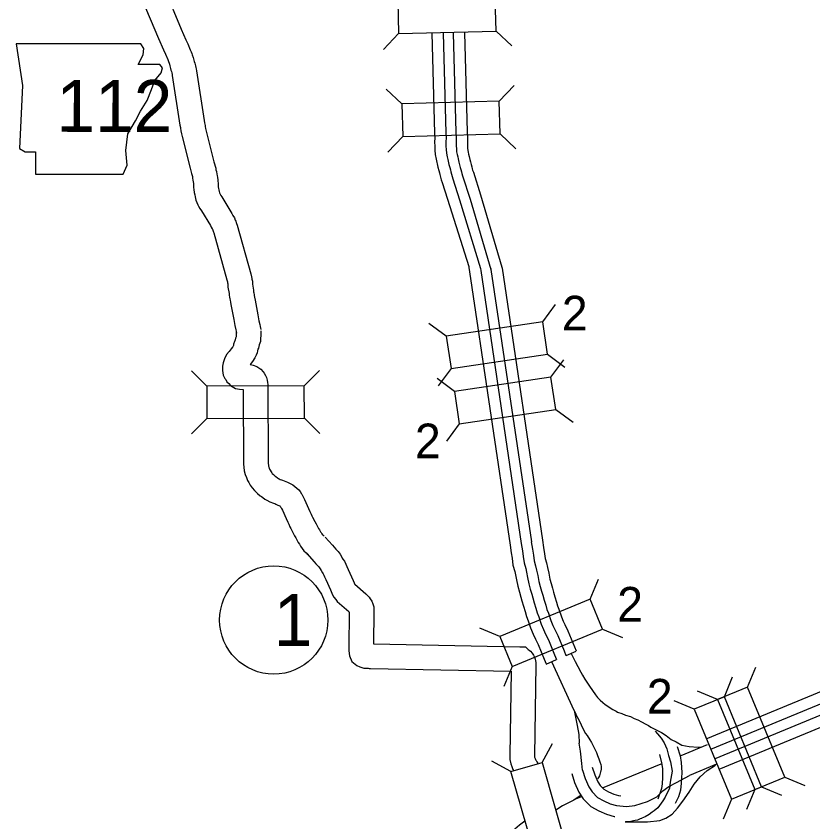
# Model space of a CAD drawing. Extents: x -939622 to -934245, y 1383184 to 1385301.
# Drawn here: x -936356.21 to -936327.08, y 1384978.78 to 1385008.24 of the extents above; entities that cross this region are included whole.
import ezdxf

# ---------------------------------------------------------------- set-up
doc = ezdxf.new("R2010")
doc.units = 0
for name, color, linetype in [('10', 7, 'Continuous'), ('15', 7, 'Continuous'), ('19', 7, 'Continuous'), ('20', 7, 'Continuous'), ('21', 7, 'Continuous'), ('27', 7, 'Continuous')]:
    doc.layers.add(name, color=color, linetype=linetype)

msp = doc.modelspace()

# ---------------------------------------------------------------- linework, layer by layer
at = {"layer": '10'}
for points in [[(-936350.779, 1385009.222), (-936350.172, 1385007.769), (-936350.006, 1385007.373), (-936349.936, 1385007.227), (-936349.843, 1385007.016), (-936349.81, 1385006.938), (-936349.788, 1385006.872), (-936349.773, 1385006.828), (-936349.735, 1385006.726), (-936349.717, 1385006.635), (-936349.702, 1385006.583), (-936349.683, 1385006.52), (-936349.658, 1385006.427), (-936349.644, 1385006.361), (-936349.633, 1385006.315), (-936349.617, 1385006.247), (-936349.34, 1385004.425), (-936349.32, 1385004.339), (-936349.305, 1385004.248), (-936349.302, 1385004.204), (-936349.284, 1385004.138), (-936349.265, 1385004.034), (-936348.983, 1385002.921), (-936348.91, 1385002.678), (-936348.904, 1385002.627), (-936348.883, 1385002.556), (-936348.871, 1385002.46), (-936348.863, 1385002.414), (-936348.845, 1385002.342), (-936348.841, 1385002.259), (-936348.836, 1385002.214), (-936348.829, 1385002.131), (-936348.824, 1385002.048), (-936348.819, 1385001.997), (-936348.813, 1385001.941), (-936348.803, 1385001.895), (-936348.789, 1385001.833), (-936348.777, 1385001.783), (-936348.769, 1385001.761), (-936348.755, 1385001.729), (-936348.741, 1385001.703), (-936348.731, 1385001.682), (-936348.692, 1385001.632), (-936348.322, 1385001.027), (-936348.282, 1385000.949), (-936348.233, 1385000.861), (-936348.197, 1385000.779), (-936348.183, 1385000.74), (-936348.165, 1385000.694), (-936348.152, 1385000.657), (-936348.128, 1385000.593), (-936347.632, 1384998.818), (-936347.608, 1384998.708), (-936347.596, 1384998.65), (-936347.591, 1384998.621), (-936347.574, 1384998.545), (-936347.574, 1384998.476), (-936347.572, 1384998.44), (-936347.534, 1384998.221), (-936347.528, 1384998.156), (-936347.522, 1384998.119), (-936347.51, 1384998.05), (-936347.506, 1384998.028), (-936347.492, 1384997.966), (-936347.472, 1384997.85), (-936347.372, 1384997.32), (-936347.332, 1384997.105), (-936347.304, 1384996.97), (-936347.286, 1384996.896), (-936347.269, 1384996.782)], [(-936351.611, 1385008.877), (-936351.002, 1385007.422), (-936350.828, 1385007.006), (-936350.754, 1385006.851), (-936350.669, 1385006.66), (-936350.654, 1385006.623), (-936350.64, 1385006.582), (-936350.62, 1385006.523), (-936350.604, 1385006.481), (-936350.592, 1385006.422), (-936350.566, 1385006.33), (-936350.549, 1385006.272), (-936350.533, 1385006.215), (-936350.523, 1385006.167), (-936350.51, 1385006.111), (-936350.502, 1385006.077), (-936350.224, 1385004.253), (-936350.203, 1385004.165), (-936350.2, 1385004.141), (-936350.192, 1385004.047), (-936350.162, 1385003.939), (-936350.145, 1385003.844), (-936349.851, 1385002.68), (-936349.794, 1385002.491), (-936349.788, 1385002.446), (-936349.767, 1385002.373), (-936349.762, 1385002.33), (-936349.746, 1385002.233), (-936349.74, 1385002.209), (-936349.738, 1385002.183), (-936349.732, 1385002.126), (-936349.727, 1385002.065), (-936349.721, 1385001.974), (-936349.714, 1385001.905), (-936349.702, 1385001.798), (-936349.683, 1385001.706), (-936349.666, 1385001.63), (-936349.637, 1385001.512), (-936349.604, 1385001.426), (-936349.569, 1385001.343), (-936349.541, 1385001.291), (-936349.498, 1385001.204), (-936349.435, 1385001.122), (-936349.107, 1385000.584), (-936349.075, 1385000.524), (-936349.041, 1385000.462), (-936349.034, 1385000.447), (-936349.025, 1385000.421), (-936349.007, 1385000.376), (-936348.997, 1385000.347), (-936348.985, 1385000.315), (-936348.505, 1384998.599), (-936348.488, 1384998.523), (-936348.482, 1384998.49), (-936348.475, 1384998.448), (-936348.475, 1384998.447), (-936348.466, 1384998.328), (-936348.427, 1384998.103), (-936348.421, 1384998.042), (-936348.409, 1384997.97), (-936348.397, 1384997.901), (-936348.389, 1384997.852), (-936348.374, 1384997.788), (-936348.358, 1384997.692), (-936348.257, 1384997.153), (-936348.215, 1384996.93), (-936348.183, 1384996.776), (-936348.171, 1384996.724), (-936348.159, 1384996.646)], [(-936348.163, 1384996.697), (-936348.161, 1384996.634), (-936348.161, 1384996.613), (-936348.168, 1384996.555), (-936348.171, 1384996.52), (-936348.186, 1384996.472), (-936348.202, 1384996.411), (-936348.213, 1384996.374), (-936348.223, 1384996.344), (-936348.258, 1384996.248), (-936348.267, 1384996.201), (-936348.288, 1384996.153), (-936348.301, 1384996.131), (-936348.353, 1384996.07), (-936348.418, 1384995.978), (-936348.514, 1384995.868), (-936348.594, 1384995.715), (-936348.644, 1384995.567), (-936348.671, 1384995.439), (-936348.671, 1384995.284), (-936348.636, 1384995.118), (-936348.576, 1384994.99), (-936348.55, 1384994.951), (-936348.503, 1384994.874), (-936348.436, 1384994.806), (-936348.37, 1384994.741), (-936348.19, 1384994.626), (-936348.049, 1384994.606), (-936347.928, 1384994.59), (-936347.907, 1384994.594), (-936347.9, 1384991.867), (-936347.873, 1384991.616), (-936347.834, 1384991.479), (-936347.794, 1384991.37), (-936347.748, 1384991.265), (-936347.706, 1384991.192), (-936347.65, 1384991.093), (-936347.579, 1384990.991), (-936347.497, 1384990.893), (-936347.432, 1384990.834), (-936347.381, 1384990.779), (-936347.283, 1384990.701), (-936347.241, 1384990.673), (-936347.188, 1384990.634), (-936347.114, 1384990.582), (-936347.041, 1384990.536), (-936346.937, 1384990.481), (-936346.805, 1384990.428), (-936346.757, 1384990.414), (-936346.715, 1384990.399), (-936346.668, 1384990.375), (-936346.576, 1384990.337), (-936346.572, 1384990.335), (-936346.562, 1384990.327), (-936346.533, 1384990.277), (-936346.514, 1384990.249), (-936346.506, 1384990.234), (-936346.474, 1384990.173), (-936346.342, 1384989.87), (-936346.282, 1384989.74), (-936346.246, 1384989.664), (-936346.205, 1384989.568), (-936346.168, 1384989.501), (-936346.085, 1384989.338), (-936346.029, 1384989.241), (-936345.99, 1384989.166), (-936345.94, 1384989.069), (-936345.896, 1384988.996), (-936345.855, 1384988.928), (-936345.813, 1384988.857), (-936345.752, 1384988.775), (-936345.692, 1384988.694), (-936345.609, 1384988.61), (-936345.553, 1384988.559)], [(-936347.264, 1384996.732), (-936347.261, 1384996.65), (-936347.261, 1384996.557), (-936347.272, 1384996.465), (-936347.282, 1384996.344), (-936347.321, 1384996.223), (-936347.336, 1384996.165), (-936347.354, 1384996.106), (-936347.369, 1384996.058), (-936347.389, 1384996.004), (-936347.404, 1384995.931), (-936347.441, 1384995.844), (-936347.485, 1384995.744), (-936347.563, 1384995.61), (-936347.655, 1384995.502), (-936347.539, 1384995.474), (-936347.407, 1384995.427), (-936347.264, 1384995.335), (-936347.182, 1384995.237), (-936347.139, 1384995.181), (-936347.093, 1384995.104), (-936347.061, 1384995.032), (-936347.028, 1384994.933), (-936347.017, 1384994.841), (-936347.008, 1384994.766), (-936347, 1384991.917), (-936346.986, 1384991.789), (-936346.977, 1384991.757), (-936346.958, 1384991.704), (-936346.944, 1384991.671), (-936346.926, 1384991.642), (-936346.887, 1384991.572), (-936346.862, 1384991.537), (-936346.848, 1384991.52), (-936346.8, 1384991.476), (-936346.767, 1384991.441), (-936346.751, 1384991.429), (-936346.722, 1384991.409), (-936346.661, 1384991.364), (-936346.615, 1384991.331), (-936346.592, 1384991.317), (-936346.558, 1384991.299), (-936346.511, 1384991.28), (-936346.474, 1384991.27), (-936346.354, 1384991.225), (-936346.294, 1384991.194), (-936346.194, 1384991.153), (-936346.092, 1384991.1), (-936346.018, 1384991.047), (-936345.879, 1384990.923), (-936345.826, 1384990.857), (-936345.779, 1384990.77), (-936345.771, 1384990.756), (-936345.742, 1384990.712), (-936345.714, 1384990.661), (-936345.663, 1384990.565), (-936345.52, 1384990.238), (-936345.467, 1384990.122), (-936345.425, 1384990.035), (-936345.395, 1384989.963), (-936345.372, 1384989.921), (-936345.293, 1384989.766), (-936345.242, 1384989.677), (-936345.192, 1384989.583), (-936345.152, 1384989.506), (-936345.124, 1384989.459), (-936345.081, 1384989.388), (-936345.063, 1384989.357), (-936345.03, 1384989.313), (-936345.005, 1384989.279), (-936344.986, 1384989.26), (-936344.948, 1384989.225)], [(-936344.916, 1384989.193), (-936344.647, 1384988.894), (-936344.579, 1384988.82), (-936344.518, 1384988.751), (-936344.432, 1384988.658), (-936344.37, 1384988.561), (-936344.321, 1384988.485), (-936344.286, 1384988.42), (-936344.265, 1384988.387), (-936344.21, 1384988.309), (-936344.152, 1384988.195), (-936344.116, 1384988.116), (-936344.066, 1384988.008), (-936343.886, 1384987.604), (-936343.853, 1384987.515), (-936343.835, 1384987.483), (-936343.83, 1384987.472), (-936343.42, 1384987.112), (-936343.306, 1384986.989), (-936343.263, 1384986.931), (-936343.208, 1384986.853), (-936343.166, 1384986.747), (-936343.133, 1384986.638), (-936343.132, 1384986.539), (-936343.132, 1384986.503), (-936343.132, 1384986.466), (-936343.147, 1384985.288), (-936337.796, 1384985.18), (-936337.588, 1384985.181), (-936337.488, 1384985.082), (-936337.453, 1384985.054), (-936337.401, 1384985.015), (-936337.341, 1384984.941), (-936337.324, 1384984.915), (-936337.296, 1384984.874), (-936337.259, 1384984.8), (-936337.237, 1384984.726), (-936337.223, 1384984.665), (-936337.216, 1384984.61), (-936337.207, 1384984.503), (-936337.262, 1384981.208), (-936337.262, 1384981.167), (-936337.257, 1384981.146), (-936337.24, 1384981.094), (-936337.226, 1384981.057), (-936337.215, 1384981.035), (-936337.204, 1384981.019), (-936337.171, 1384980.97), (-936337.136, 1384980.923), (-936337.122, 1384980.901)], [(-936345.585, 1384988.592), (-936345.312, 1384988.288), (-936345.248, 1384988.218), (-936345.188, 1384988.15), (-936345.147, 1384988.106), (-936345.125, 1384988.071), (-936345.096, 1384988.027), (-936345.064, 1384987.967), (-936345.013, 1384987.886), (-936344.983, 1384987.844), (-936344.962, 1384987.803), (-936344.932, 1384987.738), (-936344.885, 1384987.636), (-936344.719, 1384987.262), (-936344.674, 1384987.141), (-936344.643, 1384987.084), (-936344.6, 1384986.988), (-936344.528, 1384986.903), (-936344.473, 1384986.838), (-936344.047, 1384986.464), (-936344.032, 1384986.449), (-936344.049, 1384985.157), (-936344.053, 1384985.034), (-936344.021, 1384984.854), (-936343.933, 1384984.636), (-936343.749, 1384984.496), (-936343.643, 1384984.444), (-936343.499, 1384984.403), (-936343.431, 1384984.398), (-936343.387, 1384984.392), (-936343.337, 1384984.393), (-936343.298, 1384984.39), (-936343.251, 1384984.39), (-936338.111, 1384984.286), (-936338.162, 1384981.213), (-936338.161, 1384981.056), (-936338.124, 1384980.904), (-936338.091, 1384980.8), (-936338.051, 1384980.693), (-936338.029, 1384980.651)], [(-936330.951, 1384980.651), (-936330.641, 1384980.854)]]:
    msp.add_lwpolyline(points, dxfattribs=at)
at = {"layer": '15'}
for points in [[(-936324.68, 1384984.406), (-936330.994, 1384981.795)], [(-936324.514, 1384984.028), (-936330.821, 1384981.42)], [(-936324.373, 1384983.681), (-936330.686, 1384981.07)], [(-936324.206, 1384983.304), (-936330.525, 1384980.69)], [(-936330.941, 1384981.593), (-936331.907, 1384981.194)], [(-936330.915, 1384981.604), (-936330.915, 1384981.604)], [(-936332.639, 1384980.891), (-936334.784, 1384980.004)], [(-936333.941, 1384978.775), (-936333.131, 1384978.781), (-936332.675, 1384978.82), (-936332.453, 1384978.907), (-936332.23, 1384979.062), (-936332.036, 1384979.275), (-936331.842, 1384979.527), (-936331.6, 1384979.866), (-936331.416, 1384980.157), (-936331.203, 1384980.428), (-936330.951, 1384980.651)], [(-936335.519, 1384979.708), (-936335.819, 1384979.576)]]:
    msp.add_lwpolyline(points, dxfattribs=at)
at = {"layer": '19'}
for points in [[(-936341.016, 1385007.615), (-936340.918, 1385003.962), (-936340.907, 1385003.782), (-936340.91, 1385003.65), (-936340.907, 1385003.479), (-936340.901, 1385003.343), (-936340.889, 1385003.181), (-936340.859, 1385003.009), (-936340.829, 1385002.896), (-936340.816, 1385002.844), (-936340.791, 1385002.72), (-936340.756, 1385002.598), (-936340.735, 1385002.518), (-936340.719, 1385002.452), (-936340.695, 1385002.354), (-936340.667, 1385002.254), (-936340.634, 1385002.16), (-936340.442, 1385001.555)], [(-936340.603, 1385007.625), (-936340.506, 1385003.979), (-936340.494, 1385003.789), (-936340.498, 1385003.649), (-936340.495, 1385003.492), (-936340.489, 1385003.367), (-936340.479, 1385003.232), (-936340.456, 1385003.097), (-936340.43, 1385003), (-936340.414, 1385002.936), (-936340.389, 1385002.817), (-936340.358, 1385002.707), (-936340.335, 1385002.62), (-936340.318, 1385002.55), (-936340.296, 1385002.459), (-936340.273, 1385002.378), (-936340.242, 1385002.289), (-936340, 1385001.526)], [(-936340.228, 1385007.625), (-936340.131, 1385003.995), (-936340.119, 1385003.796), (-936340.123, 1385003.648), (-936340.12, 1385003.504), (-936340.115, 1385003.389), (-936340.107, 1385003.278), (-936340.089, 1385003.178), (-936340.067, 1385003.095), (-936340.048, 1385003.02), (-936340.025, 1385002.905), (-936339.996, 1385002.806), (-936339.972, 1385002.712), (-936339.954, 1385002.638), (-936339.934, 1385002.555), (-936339.915, 1385002.491), (-936339.886, 1385002.406), (-936339.614, 1385001.55)], [(-936339.816, 1385007.634), (-936339.719, 1385004.013), (-936339.706, 1385003.803), (-936339.71, 1385003.646), (-936339.708, 1385003.518), (-936339.703, 1385003.413), (-936339.697, 1385003.328), (-936339.686, 1385003.267), (-936339.668, 1385003.199), (-936339.646, 1385003.113), (-936339.624, 1385003.003), (-936339.599, 1385002.914), (-936339.572, 1385002.815), (-936339.553, 1385002.735), (-936339.535, 1385002.66), (-936339.522, 1385002.615), (-936339.495, 1385002.536), (-936339.232, 1385001.712)], [(-936339.232, 1385001.712), (-936338.448, 1384999.064)], [(-936340.442, 1385001.555), (-936339.665, 1384999.084)], [(-936340, 1385001.526), (-936339.234, 1384999.009)], [(-936339.614, 1385001.55), (-936338.855, 1384998.981)], [(-936339.665, 1384999.084), (-936339.659, 1384999.043), (-936339.645, 1384998.973), (-936339.637, 1384998.888), (-936338.154, 1384988.897)], [(-936338.448, 1384999.064), (-936338.445, 1384999.029), (-936336.967, 1384989.074)], [(-936339.234, 1384999.009), (-936339.227, 1384998.937), (-936337.746, 1384988.958)], [(-936338.858, 1384999.012), (-936338.855, 1384998.981), (-936337.375, 1384989.013)], [(-936337.376, 1384989.015), (-936337.332, 1384988.745), (-936337.298, 1384988.528), (-936337.274, 1384988.322), (-936337.22, 1384988.139), (-936337.181, 1384987.986), (-936337.143, 1384987.788), (-936337.095, 1384987.564), (-936337.051, 1384987.38), (-936337, 1384987.212), (-936336.96, 1384987.066), (-936336.912, 1384986.89), (-936336.848, 1384986.695), (-936336.807, 1384986.54), (-936336.752, 1384986.406), (-936336.66, 1384986.139), (-936336.591, 1384985.956), (-936336.517, 1384985.806), (-936336.411, 1384985.594), (-936336.177, 1384985.027), (-936336.109, 1384984.857)], [(-936336.968, 1384989.081), (-936336.925, 1384988.811), (-936336.889, 1384988.584), (-936336.868, 1384988.404), (-936336.822, 1384988.249), (-936336.778, 1384988.075), (-936336.739, 1384987.87), (-936336.693, 1384987.656), (-936336.653, 1384987.488), (-936336.604, 1384987.327), (-936336.562, 1384987.175), (-936336.517, 1384987.009), (-936336.452, 1384986.812), (-936336.415, 1384986.671), (-936336.366, 1384986.551), (-936336.272, 1384986.279), (-936336.212, 1384986.12), (-936336.147, 1384985.99), (-936336.035, 1384985.764), (-936335.795, 1384985.182), (-936335.734, 1384985.029)], [(-936338.153, 1384988.89), (-936338.11, 1384988.621), (-936338.078, 1384988.421), (-936338.049, 1384988.163), (-936337.979, 1384987.929), (-936337.95, 1384987.815), (-936337.915, 1384987.631), (-936337.863, 1384987.39), (-936337.811, 1384987.174), (-936337.756, 1384986.993), (-936337.719, 1384986.858), (-936337.666, 1384986.664), (-936337.603, 1384986.471), (-936337.555, 1384986.289), (-936337.489, 1384986.127), (-936337.401, 1384985.872), (-936337.314, 1384985.642), (-936337.222, 1384985.455), (-936337.128, 1384985.268), (-936336.907, 1384984.73), (-936336.835, 1384984.551)], [(-936337.746, 1384988.956), (-936337.703, 1384988.686), (-936337.669, 1384988.477), (-936337.643, 1384988.246), (-936337.581, 1384988.039), (-936337.547, 1384987.905), (-936337.511, 1384987.713), (-936337.461, 1384987.481), (-936337.413, 1384987.282), (-936337.36, 1384987.108), (-936337.321, 1384986.967), (-936337.271, 1384986.783), (-936337.208, 1384986.589), (-936337.163, 1384986.42), (-936337.103, 1384986.273), (-936337.012, 1384986.012), (-936336.935, 1384985.806), (-936336.852, 1384985.639), (-936336.752, 1384985.438), (-936336.525, 1384984.885), (-936336.456, 1384984.714)], [(-936336.106, 1384984.858), (-936335.731, 1384985.021)], [(-936335.918, 1384984.935), (-936335.858, 1384984.806), (-936335.774, 1384984.642), (-936335.678, 1384984.456), (-936335.571, 1384984.255), (-936335.504, 1384984.138), (-936335.414, 1384983.99), (-936335.321, 1384983.843), (-936335.252, 1384983.736), (-936335.143, 1384983.584), (-936335.034, 1384983.423), (-936334.959, 1384983.324), (-936334.863, 1384983.232), (-936334.758, 1384983.138), (-936334.676, 1384983.069), (-936334.573, 1384983.006), (-936334.489, 1384982.945), (-936334.394, 1384982.889), (-936334.274, 1384982.819), (-936334.231, 1384982.793), (-936334.071, 1384982.741), (-936333.931, 1384982.674), (-936333.749, 1384982.626), (-936333.619, 1384982.56), (-936333.479, 1384982.506), (-936333.352, 1384982.44), (-936333.186, 1384982.354), (-936333.095, 1384982.3), (-936333.003, 1384982.241)], [(-936336.832, 1384984.544), (-936336.453, 1384984.708)], [(-936335.807, 1384982.848), (-936336.628, 1384984.633)], [(-936335.807, 1384982.848), (-936335.698, 1384982.298), (-936335.64, 1384981.968), (-936335.623, 1384981.65)], [(-936335.807, 1384982.848), (-936335.682, 1384982.585), (-936335.678, 1384982.577), (-936335.559, 1384982.326), (-936335.499, 1384982.211), (-936335.391, 1384982.013), (-936335.336, 1384981.929), (-936335.242, 1384981.776), (-936335.178, 1384981.674), (-936335.129, 1384981.577), (-936335.063, 1384981.455), (-936334.997, 1384981.311), (-936334.951, 1384981.207), (-936334.906, 1384981.084), (-936334.873, 1384980.973), (-936334.837, 1384980.873), (-936334.823, 1384980.797), (-936334.826, 1384980.718), (-936334.836, 1384980.635), (-936334.844, 1384980.602), (-936334.883, 1384980.462), (-936334.918, 1384980.396), (-936334.954, 1384980.353)], [(-936333.003, 1384982.241), (-936332.617, 1384982.046), (-936332.443, 1384981.93), (-936332.259, 1384981.784)], [(-936332.848, 1384982.096), (-936332.763, 1384982.001), (-936332.626, 1384981.837), (-936332.523, 1384981.661), (-936332.427, 1384981.443), (-936332.36, 1384981.202), (-936332.284, 1384980.967), (-936332.227, 1384980.629), (-936332.304, 1384980.222), (-936332.328, 1384980.002), (-936332.424, 1384979.814), (-936332.486, 1384979.675), (-936332.573, 1384979.543), (-936332.747, 1384979.295), (-936332.887, 1384979.181), (-936332.963, 1384979.126), (-936333.065, 1384979.044), (-936333.219, 1384978.955), (-936333.33, 1384978.91), (-936333.35, 1384978.903), (-936333.391, 1384978.882), (-936333.494, 1384978.842), (-936333.578, 1384978.821), (-936333.645, 1384978.809), (-936333.738, 1384978.793), (-936333.935, 1384978.776)], [(-936335.504, 1384980.67), (-936335.524, 1384980.912), (-936335.582, 1384981.358), (-936335.623, 1384981.65)], [(-936332.259, 1384981.784), (-936332.084, 1384981.697), (-936331.871, 1384981.581), (-936331.61, 1384981.532), (-936331.28, 1384981.503)], [(-936332.049, 1384981.526), (-936331.936, 1384981.187), (-936331.902, 1384980.942), (-936331.867, 1384980.578), (-936331.897, 1384980.185), (-936331.916, 1384979.929), (-936331.99, 1384979.689), (-936332.113, 1384979.443)], [(-936331.28, 1384981.503), (-936331.138, 1384981.519)], [(-936332.693, 1384981.236), (-936332.614, 1384980.937), (-936332.575, 1384980.73), (-936332.58, 1384980.401), (-936332.595, 1384980.165), (-936332.614, 1384979.998), (-936332.747, 1384979.6)], [(-936335.148, 1384980.781), (-936335.058, 1384980.493), (-936334.942, 1384980.237), (-936334.862, 1384980.11), (-936334.727, 1384979.975), (-936334.553, 1384979.88), (-936334.354, 1384979.789), (-936334.19, 1384979.739), (-936334.106, 1384979.731)], [(-936330.602, 1384980.881), (-936331.588, 1384980.474)], [(-936335.895, 1384980.548), (-936335.791, 1384980.214), (-936335.633, 1384979.865), (-936335.477, 1384979.618), (-936335.2, 1384979.341), (-936334.903, 1384979.18), (-936334.633, 1384979.056), (-936334.346, 1384978.969), (-936334.319, 1384978.966)], [(-936335.504, 1384980.67), (-936335.407, 1384980.36), (-936335.272, 1384980.06), (-936335.156, 1384979.876), (-936334.952, 1384979.672), (-936334.72, 1384979.546), (-936334.487, 1384979.44), (-936334.264, 1384979.372), (-936333.896, 1384979.333), (-936333.586, 1384979.372), (-936333.131, 1384979.517), (-936332.782, 1384979.692), (-936332.569, 1384979.905), (-936332.346, 1384980.069), (-936332.065, 1384980.215), (-936331.588, 1384980.474)], [(-936335.561, 1384979.754), (-936335.587, 1384979.733), (-936335.737, 1384979.626), (-936335.821, 1384979.575)], [(-936335.819, 1384979.576), (-936335.821, 1384979.575), (-936336.236, 1384979.364), (-936336.485, 1384979.202)], [(-936337.616, 1384978.802), (-936337.804, 1384978.655), (-936337.979, 1384978.504), (-936338.072, 1384978.406), (-936338.224, 1384978.235), (-936338.32, 1384978.109), (-936338.413, 1384977.988), (-936338.484, 1384977.869), (-936338.6, 1384977.711), (-936345.369, 1384967.172), (-936345.482, 1384966.954), (-936345.574, 1384966.77), (-936345.653, 1384966.576), (-936345.712, 1384966.453), (-936345.787, 1384966.306), (-936346, 1384965.88), (-936346.179, 1384965.414), (-936346.269, 1384965.137), (-936346.28, 1384965.085)]]:
    msp.add_lwpolyline(points, dxfattribs=at)
at = {"layer": '20'}
for p, q in [((-936342.229, 1385007.603), (-936342.774, 1385007.028)), ((-936338.666, 1385007.698), (-936338.092, 1385007.154)), ((-936342.108, 1385005.032), (-936342.683, 1385005.577)), ((-936338.546, 1385005.128), (-936338.001, 1385005.703)), ((-936342.076, 1385003.845), (-936342.621, 1385003.27)), ((-936338.514, 1385003.94), (-936337.939, 1385003.395)), ((-936336.958, 1384997.058), (-936336.486, 1384997.694)), ((-936340.483, 1384996.535), (-936341.119, 1384997.007)), ((-936336.783, 1384995.883), (-936336.147, 1384995.411)), ((-936336.657, 1384995.036), (-936336.186, 1384995.672)), ((-936349.24, 1384994.714), (-936349.801, 1384995.273)), ((-936345.676, 1384994.724), (-936345.117, 1384995.286)), ((-936340.309, 1384995.36), (-936340.78, 1384994.724)), ((-936340.183, 1384994.513), (-936340.819, 1384994.985)), ((-936336.483, 1384993.861), (-936335.847, 1384993.389)), ((-936349.236, 1384993.526), (-936349.795, 1384992.965)), ((-936345.672, 1384993.536), (-936345.111, 1384992.978)), ((-936340.008, 1384993.338), (-936340.48, 1384992.702)), ((-936335.23, 1384986.916), (-936334.925, 1384987.648)), ((-936338.525, 1384985.56), (-936339.256, 1384985.864)), ((-936334.777, 1384985.818), (-936334.046, 1384985.513)), ((-936338.073, 1384984.461), (-936338.378, 1384983.73)), ((-936329.469, 1384983.704), (-936329.166, 1384984.436)), ((-936330.319, 1384983.353), (-936330.015, 1384984.085)), ((-936330.567, 1384983.25), (-936331.299, 1384983.554)), ((-936331.417, 1384982.899), (-936332.148, 1384983.202)), ((-936336.985, 1384980.944), (-936336.601, 1384981.636)), ((-936338.127, 1384980.616), (-936338.82, 1384980.999)), ((-936328.107, 1384980.411), (-936327.376, 1384980.108)), ((-936329.205, 1384979.957), (-936329.508, 1384979.225)), ((-936328.957, 1384980.06), (-936328.225, 1384979.756)), ((-936330.054, 1384979.606), (-936330.358, 1384978.874))]:
    msp.add_line(p, q, dxfattribs=at)
for points in [[(-936338.698, 1385008.886), (-936342.261, 1385008.79), (-936342.229, 1385007.603), (-936338.666, 1385007.698)], [(-936338.546, 1385005.128), (-936342.108, 1385005.032), (-936342.076, 1385003.845), (-936338.514, 1385003.94)], [(-936340.309, 1384995.36), (-936336.783, 1384995.883), (-936336.958, 1384997.058), (-936340.483, 1384996.535)], [(-936340.008, 1384993.338), (-936336.483, 1384993.861), (-936336.657, 1384995.036), (-936340.183, 1384994.513)], [(-936349.236, 1384993.526), (-936345.672, 1384993.536), (-936345.676, 1384994.724), (-936349.24, 1384994.714)], [(-936335.23, 1384986.916), (-936338.525, 1384985.56), (-936338.073, 1384984.461), (-936334.777, 1384985.818)], [(-936330.567, 1384983.25), (-936329.205, 1384979.957), (-936328.107, 1384980.411), (-936329.469, 1384983.704)], [(-936328.957, 1384980.06), (-936330.319, 1384983.353), (-936331.417, 1384982.899), (-936330.054, 1384979.606)], [(-936338.127, 1384980.616), (-936336.985, 1384980.944), (-936336.001, 1384977.518), (-936337.143, 1384977.19)]]:
    msp.add_lwpolyline(points, close=True, dxfattribs=at)
at = {"layer": '21'}
msp.add_lwpolyline([(-936356.211, 1385007.235), (-936355.982, 1385005.712), (-936356.084, 1385003.403), (-936355.881, 1385003.276), (-936355.5, 1385003.276), (-936355.5, 1385002.464), (-936352.303, 1385002.464), (-936352.151, 1385002.794), (-936352.201, 1385003.327), (-936352.125, 1385003.936), (-936351.846, 1385004.418), (-936351.668, 1385004.773), (-936351.415, 1385005.154), (-936351.262, 1385005.56), (-936351.135, 1385005.89), (-936350.907, 1385006.169), (-936350.856, 1385006.347), (-936350.958, 1385006.474), (-936351.745, 1385006.474), (-936351.567, 1385006.829), (-936351.542, 1385007.057), (-936351.647, 1385007.233)], close=True, dxfattribs=at)
at = {"layer": '27'}
msp.add_circle((-936346.792, 1384986.158), 1.98, dxfattribs=at)

# ---------------------------------------------------------------- texts
at = {"layer": '20'}
for p in [(-936336.26, 1384996.749), (-936341.63, 1384992.074), (-936334.236, 1384986.1), (-936333.15, 1384982.736)]:
    msp.add_text('2', height=1.267, dxfattribs=at).set_placement(p)
at = {"layer": '21'}
msp.add_text('112', height=1.9008, rotation=359.9, dxfattribs=at).set_placement((-936354.742, 1385004.013))
at = {"layer": '27'}
msp.add_text('1', height=1.901, rotation=359.9, dxfattribs=at).set_placement((-936346.794, 1384985.207))

doc.saveas('drawing.dxf')
